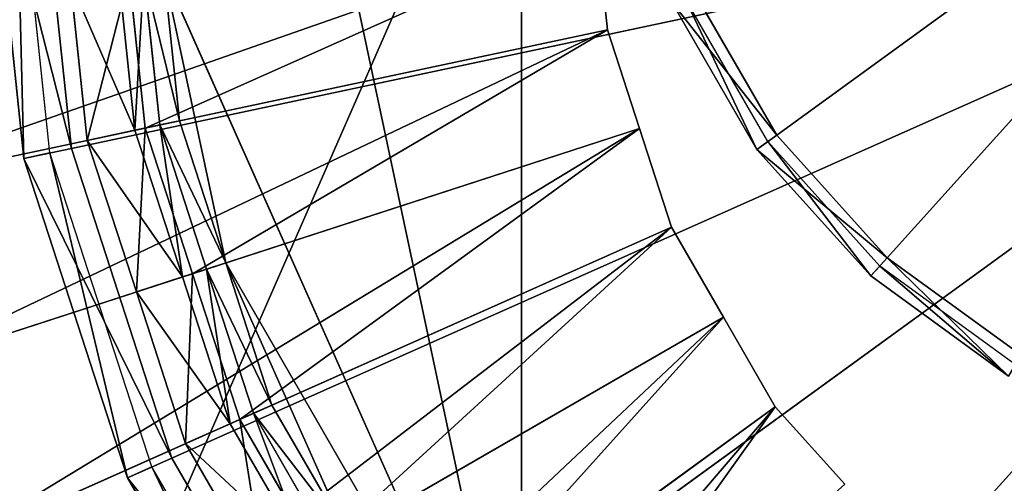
# Model space of a CAD drawing. Extents: x 0 to 31, y 0 to 21.2.
# Tile 534 of 574: x 23.635 to 24.851, y 15.037 to 15.609. Entities that reach past the tile are written whole.
import ezdxf

# ---------------------------------------------------------------- set-up
doc = ezdxf.new("R2010")
doc.units = 0
doc.header["$MEASUREMENT"] = 0
doc.layers.get('0').update_dxf_attribs({"color": 13, "linetype": 'CONTINUOUS'})
for name, color, linetype in [('CAST_IRON', 250, 'CONTINUOUS'), ('GALVANIZED_METAL', 252, 'CONTINUOUS'), ('STAINLESS_STEEL', 252, 'CONTINUOUS')]:
    doc.layers.add(name, color=color, linetype=linetype)

# ---------------------------------------------------------------- blocks, each defined once
blk = doc.blocks.new('NGM5058UC_TRADECAD_DXF')
at = {"layer": 'CAST_IRON', "color": 0}
for p, q in [((9.8389, 5.41785, 0.25245), (9.0503, 4.84485, 0.25245)), ((9.8389, 5.41785, 0.25245), (9.0503, 4.84485, 0.25245)), ((9.8389, 5.41785, 0.25245), (9.1867, 4.69345, 0.25245)), ((9.8389, 5.41785, 0.25245), (9.1867, 4.69345, 0.25245)), ((8.0779, 5.22805, 0.92545), (8.1212, 4.81595, 0.92545)), ((8.0779, 5.22805, 0.92545), (8.1212, 4.81595, 0.92545)), ((8.1533, 4.82285, 0.92545), (8.1107, 5.22805, 0.92545)), ((8.1797, 4.82845, 1.06005), (8.1377, 5.22805, 1.06005)), ((8.1797, 4.82845, 1.06005), (8.1377, 5.22805, 1.06005)), ((8.1797, 4.82845, 1.06005), (10.0596, 5.22805, 1.06005)), ((8.1797, 4.82845, 1.06005), (10.0596, 5.22805, 1.06005)), ((8.3038, 4.44625, 1.06005), (10.0596, 5.22805, 1.06005)), ((8.3038, 4.44625, 1.06005), (10.0596, 5.22805, 1.06005)), ((8.5047, 4.09835, 1.06005), (10.0596, 5.22805, 1.06005)), ((8.5047, 4.09835, 1.06005), (10.0596, 5.22805, 1.06005)), ((8.7736, 3.79975, 1.06005), (10.0596, 5.22805, 1.06005)), ((8.7736, 3.79975, 1.06005), (10.0596, 5.22805, 1.06005)), ((8.9484, 5.02135, 0.25245), (9.0503, 4.84485, 0.25245)), ((8.9484, 5.02135, 0.25245), (9.0503, 4.84485, 0.25245)), ((9.0258, 4.82705, 0.01895), (8.9208, 5.00905, 0.01895)), ((9.0258, 4.82705, 0.01895), (8.9208, 5.00905, 0.01895)), ((9.0393, 4.83685, 0.01895), (8.9359, 5.01585, 0.01895)), ((9.0503, 4.84485, 0.25245), (9.0258, 4.82705, 0.01895)), ((9.0503, 4.84485, 0.25245), (9.0258, 4.82705, 0.01895)), ((9.0258, 4.82705, 0.01895), (9.0393, 4.83685, 0.01895)), ((9.0258, 4.82705, 0.01895), (9.0393, 4.83685, 0.01895)), ((9.1775, 4.68325, 0.01895), (9.0393, 4.83685, 0.01895)), ((9.0503, 4.84485, 0.25245), (9.1867, 4.69345, 0.25245)), ((9.0503, 4.84485, 0.25245), (9.1867, 4.69345, 0.25245)), ((8.1212, 4.81595, 0.92545), (8.1797, 4.82845, 1.06005)), ((8.1212, 4.81595, 0.92545), (8.1797, 4.82845, 1.06005)), ((8.3038, 4.44625, 1.06005), (8.1797, 4.82845, 1.06005)), ((8.3038, 4.44625, 1.06005), (8.1797, 4.82845, 1.06005)), ((9.1664, 4.67095, 0.01895), (9.0258, 4.82705, 0.01895)), ((9.1664, 4.67095, 0.01895), (9.0258, 4.82705, 0.01895)), ((8.1533, 4.82285, 0.92545), (8.1212, 4.81595, 0.92545)), ((8.1533, 4.82285, 0.92545), (8.1212, 4.81595, 0.92545)), ((8.1212, 4.81595, 0.92545), (8.2492, 4.42195, 0.92545)), ((8.1212, 4.81595, 0.92545), (8.2492, 4.42195, 0.92545)), ((8.2792, 4.43535, 0.92545), (8.1533, 4.82285, 0.92545)), ((9.1867, 4.69345, 0.25245), (9.1664, 4.67095, 0.01895)), ((9.1867, 4.69345, 0.25245), (9.1664, 4.67095, 0.01895)), ((9.1867, 4.69345, 0.25245), (9.3515, 4.57365, 0.25245)), ((9.1867, 4.69345, 0.25245), (9.3515, 4.57365, 0.25245)), ((9.1664, 4.67095, 0.01895), (9.1775, 4.68325, 0.01895)), ((9.1664, 4.67095, 0.01895), (9.1775, 4.68325, 0.01895)), ((9.3447, 4.56185, 0.01895), (9.1775, 4.68325, 0.01895)), ((9.3364, 4.54745, 0.01895), (9.1664, 4.67095, 0.01895)), ((9.3364, 4.54745, 0.01895), (9.1664, 4.67095, 0.01895)), ((8.2492, 4.42195, 0.92545), (8.3038, 4.44625, 1.06005)), ((8.2492, 4.42195, 0.92545), (8.3038, 4.44625, 1.06005)), ((8.5047, 4.09835, 1.06005), (8.3038, 4.44625, 1.06005)), ((8.5047, 4.09835, 1.06005), (8.3038, 4.44625, 1.06005)), ((8.2792, 4.43535, 0.92545), (8.2492, 4.42195, 0.92545)), ((8.2792, 4.43535, 0.92545), (8.2492, 4.42195, 0.92545)), ((8.4829, 4.08245, 0.92545), (8.2792, 4.43535, 0.92545)), ((8.2492, 4.42195, 0.92545), (8.4564, 4.06325, 0.92545)), ((8.2492, 4.42195, 0.92545), (8.4564, 4.06325, 0.92545))]:
    blk.add_line(p, q, dxfattribs=at)
at = {"layer": 'STAINLESS_STEEL', "color": 0}
for p, q in [((8.7353, 6.40425, 0.92485), (8.7353, 4.05485, 0.92485)), ((8.7353, 6.40425, 0.92485), (8.7353, 4.05485, 0.92485)), ((8.8279, 5.10215, 0.17945), (8.8413, 4.97485, 0.17945)), ((8.8279, 5.10215, 0.31285), (8.8413, 4.97485, 0.31285)), ((8.8279, 5.10215, 0.17945), (8.8413, 4.97485, 0.17945)), ((8.8279, 5.10215, 0.31285), (8.8413, 4.97485, 0.31285)), ((8.2888, 4.85735, 0.75865), (8.2692, 5.04345, 0.75865)), ((8.2888, 4.85735, 0.75865), (8.2692, 5.04345, 0.75865)), ((8.2888, 4.85735, 0.69075), (8.2692, 5.04345, 0.69075)), ((8.2888, 4.85735, 0.69075), (8.2692, 5.04345, 0.69075)), ((8.3133, 4.86255, 0.92485), (8.294, 5.04605, 0.92485)), ((8.294, 5.04605, 0.92485), (8.3703, 4.68705, 0.92485)), ((8.294, 5.04605, 0.92485), (8.3703, 4.68705, 0.92485)), ((8.294, 5.04605, 0.92485), (8.7353, 4.05485, 0.92485)), ((8.294, 5.04605, 0.92485), (8.7353, 4.05485, 0.92485)), ((8.3133, 4.86255, 0.92485), (8.294, 5.04605, 0.92485)), ((8.1787, 5.03395, 0.38625), (8.1992, 4.83835, 0.38625)), ((8.1787, 5.03395, 0.38625), (8.1992, 4.83835, 0.38625)), ((8.2382, 5.04025, 0.69075), (8.2581, 4.85085, 0.69075)), ((8.2382, 5.04025, 0.69075), (8.2581, 4.85085, 0.69075)), ((8.2512, 5.04155, 0.33075), (8.2709, 4.85355, 0.33075)), ((8.2512, 5.04155, 0.33075), (8.2709, 4.85355, 0.33075)), ((7.8774, 4.76995, 0.17945), (8.8413, 4.97485, 0.17945)), ((7.8774, 4.76995, 0.17945), (8.8413, 4.97485, 0.17945)), ((8.8413, 4.97485, 0.31285), (8.2709, 4.85355, 0.33075)), ((8.8413, 4.97485, 0.31285), (8.2709, 4.85355, 0.33075)), ((8.8413, 4.97485, 0.17945), (8.8809, 4.85295, 0.17945)), ((8.8413, 4.97485, 0.17945), (8.8413, 4.97485, 0.31285)), ((8.8413, 4.97485, 0.31285), (8.8809, 4.85295, 0.31285)), ((8.8413, 4.97485, 0.17945), (8.8809, 4.85295, 0.17945)), ((8.8413, 4.97485, 0.17945), (8.8413, 4.97485, 0.31285)), ((8.8413, 4.97485, 0.31285), (8.8809, 4.85295, 0.31285)), ((8.3133, 4.86255, 0.92485), (8.2888, 4.85735, 0.75865)), ((8.3133, 4.86255, 0.92485), (8.2888, 4.85735, 0.75865)), ((8.3703, 4.68705, 0.92485), (8.3133, 4.86255, 0.92485)), ((8.3703, 4.68705, 0.92485), (8.3133, 4.86255, 0.92485)), ((7.9488, 4.55015, 0.17945), (8.8809, 4.85295, 0.17945)), ((7.9488, 4.55015, 0.17945), (8.8809, 4.85295, 0.17945)), ((8.1992, 4.83835, 0.38625), (8.2709, 4.85355, 0.33075)), ((8.1992, 4.83835, 0.38625), (8.2709, 4.85355, 0.33075)), ((8.2581, 4.85085, 0.69075), (8.1992, 4.83835, 0.38625)), ((8.2581, 4.85085, 0.69075), (8.1992, 4.83835, 0.38625)), ((8.2888, 4.85735, 0.69075), (8.2581, 4.85085, 0.69075)), ((8.2888, 4.85735, 0.69075), (8.2581, 4.85085, 0.69075)), ((8.2581, 4.85085, 0.69075), (8.317, 4.66975, 0.69075)), ((8.2581, 4.85085, 0.69075), (8.317, 4.66975, 0.69075)), ((8.2709, 4.85355, 0.33075), (8.3294, 4.67375, 0.33075)), ((8.2709, 4.85355, 0.33075), (8.3294, 4.67375, 0.33075)), ((8.3466, 4.67935, 0.75865), (8.2888, 4.85735, 0.75865)), ((8.2888, 4.85735, 0.75865), (8.2888, 4.85735, 0.69075)), ((8.2888, 4.85735, 0.75865), (8.2888, 4.85735, 0.69075)), ((8.3466, 4.67935, 0.75865), (8.2888, 4.85735, 0.75865)), ((8.3466, 4.67935, 0.69075), (8.2888, 4.85735, 0.69075)), ((8.3466, 4.67935, 0.69075), (8.2888, 4.85735, 0.69075)), ((8.8809, 4.85295, 0.31285), (8.3294, 4.67375, 0.33075)), ((8.8809, 4.85295, 0.31285), (8.3294, 4.67375, 0.33075)), ((8.8809, 4.85295, 0.17945), (8.9205, 4.73115, 0.17945)), ((8.8809, 4.85295, 0.17945), (8.8809, 4.85295, 0.31285)), ((8.8809, 4.85295, 0.31285), (8.9205, 4.73115, 0.31285)), ((8.8809, 4.85295, 0.17945), (8.9205, 4.73115, 0.17945)), ((8.8809, 4.85295, 0.17945), (8.8809, 4.85295, 0.31285)), ((8.8809, 4.85295, 0.31285), (8.9205, 4.73115, 0.31285)), ((8.1992, 4.83835, 0.38625), (8.26, 4.65125, 0.38625)), ((8.1992, 4.83835, 0.38625), (8.26, 4.65125, 0.38625)), ((8.0202, 4.33035, 0.17945), (8.9205, 4.73115, 0.17945)), ((8.0202, 4.33035, 0.17945), (8.9205, 4.73115, 0.17945)), ((8.9205, 4.73115, 0.31285), (8.3878, 4.49395, 0.33075)), ((8.9205, 4.73115, 0.31285), (8.3878, 4.49395, 0.33075)), ((8.9205, 4.73115, 0.17945), (8.9845, 4.62025, 0.17945)), ((8.9205, 4.73115, 0.17945), (8.9205, 4.73115, 0.31285)), ((8.9205, 4.73115, 0.31285), (8.9845, 4.62025, 0.31285)), ((8.9205, 4.73115, 0.17945), (8.9845, 4.62025, 0.17945)), ((8.9205, 4.73115, 0.17945), (8.9205, 4.73115, 0.31285)), ((8.9205, 4.73115, 0.31285), (8.9845, 4.62025, 0.31285)), ((8.3466, 4.67935, 0.69075), (8.317, 4.66975, 0.69075)), ((8.3466, 4.67935, 0.69075), (8.317, 4.66975, 0.69075)), ((8.3703, 4.68705, 0.92485), (8.3466, 4.67935, 0.75865)), ((8.3703, 4.68705, 0.92485), (8.3466, 4.67935, 0.75865)), ((8.4044, 4.50145, 0.75865), (8.3466, 4.67935, 0.75865)), ((8.3466, 4.67935, 0.75865), (8.3466, 4.67935, 0.69075)), ((8.3466, 4.67935, 0.75865), (8.3466, 4.67935, 0.69075)), ((8.4044, 4.50145, 0.75865), (8.3466, 4.67935, 0.75865)), ((8.4044, 4.50145, 0.69075), (8.3466, 4.67935, 0.69075)), ((8.4044, 4.50145, 0.69075), (8.3466, 4.67935, 0.69075)), ((8.4273, 4.51165, 0.92485), (8.3703, 4.68705, 0.92485)), ((8.3703, 4.68705, 0.92485), (8.5196, 4.35185, 0.92485)), ((8.3703, 4.68705, 0.92485), (8.5196, 4.35185, 0.92485)), ((8.4273, 4.51165, 0.92485), (8.3703, 4.68705, 0.92485)), ((8.26, 4.65125, 0.38625), (8.3294, 4.67375, 0.33075)), ((8.26, 4.65125, 0.38625), (8.3294, 4.67375, 0.33075)), ((8.317, 4.66975, 0.69075), (8.26, 4.65125, 0.38625)), ((8.317, 4.66975, 0.69075), (8.26, 4.65125, 0.38625)), ((8.317, 4.66975, 0.69075), (8.3758, 4.48865, 0.69075)), ((8.317, 4.66975, 0.69075), (8.3758, 4.48865, 0.69075)), ((8.3294, 4.67375, 0.33075), (8.3878, 4.49395, 0.33075)), ((8.3294, 4.67375, 0.33075), (8.3878, 4.49395, 0.33075)), ((8.26, 4.65125, 0.38625), (8.3208, 4.46415, 0.38625)), ((8.26, 4.65125, 0.38625), (8.3208, 4.46415, 0.38625)), ((8.1358, 4.13025, 0.17945), (8.9845, 4.62025, 0.17945)), ((8.1358, 4.13025, 0.17945), (8.9845, 4.62025, 0.17945)), ((8.9845, 4.62025, 0.31285), (8.4823, 4.33025, 0.33075)), ((8.9845, 4.62025, 0.31285), (8.4823, 4.33025, 0.33075)), ((8.9845, 4.62025, 0.17945), (9.0485, 4.50925, 0.17945)), ((8.9845, 4.62025, 0.17945), (8.9845, 4.62025, 0.31285)), ((8.9845, 4.62025, 0.31285), (9.0485, 4.50925, 0.31285)), ((8.9845, 4.62025, 0.17945), (9.0485, 4.50925, 0.17945)), ((8.9845, 4.62025, 0.17945), (8.9845, 4.62025, 0.31285)), ((8.9845, 4.62025, 0.31285), (9.0485, 4.50925, 0.31285)), ((8.2513, 3.93005, 0.17945), (9.0485, 4.50925, 0.17945)), ((8.2513, 3.93005, 0.17945), (9.0485, 4.50925, 0.17945)), ((8.4273, 4.51165, 0.92485), (8.4044, 4.50145, 0.75865)), ((8.4273, 4.51165, 0.92485), (8.4044, 4.50145, 0.75865)), ((8.5196, 4.35185, 0.92485), (8.4273, 4.51165, 0.92485)), ((8.5196, 4.35185, 0.92485), (8.4273, 4.51165, 0.92485)), ((9.0485, 4.50925, 0.31285), (8.5768, 4.16655, 0.33075)), ((9.0485, 4.50925, 0.31285), (8.5768, 4.16655, 0.33075)), ((9.0485, 4.50925, 0.17945), (9.1343, 4.41405, 0.17945)), ((9.0485, 4.50925, 0.17945), (9.0485, 4.50925, 0.31285)), ((9.0485, 4.50925, 0.31285), (9.1343, 4.41405, 0.31285)), ((9.0485, 4.50925, 0.17945), (9.1343, 4.41405, 0.17945)), ((9.0485, 4.50925, 0.17945), (9.0485, 4.50925, 0.31285)), ((9.0485, 4.50925, 0.31285), (9.1343, 4.41405, 0.31285)), ((8.4044, 4.50145, 0.69075), (8.3758, 4.48865, 0.69075)), ((8.4044, 4.50145, 0.69075), (8.3758, 4.48865, 0.69075)), ((8.498, 4.33935, 0.75865), (8.4044, 4.50145, 0.75865)), ((8.4044, 4.50145, 0.75865), (8.4044, 4.50145, 0.69075)), ((8.4044, 4.50145, 0.75865), (8.4044, 4.50145, 0.69075)), ((8.498, 4.33935, 0.75865), (8.4044, 4.50145, 0.75865)), ((8.498, 4.33935, 0.69075), (8.4044, 4.50145, 0.69075)), ((8.498, 4.33935, 0.69075), (8.4044, 4.50145, 0.69075)), ((8.3208, 4.46415, 0.38625), (8.3878, 4.49395, 0.33075)), ((8.3208, 4.46415, 0.38625), (8.3878, 4.49395, 0.33075)), ((8.3758, 4.48865, 0.69075), (8.3208, 4.46415, 0.38625)), ((8.3758, 4.48865, 0.69075), (8.3208, 4.46415, 0.38625)), ((8.3758, 4.48865, 0.69075), (8.471, 4.32375, 0.69075)), ((8.3758, 4.48865, 0.69075), (8.471, 4.32375, 0.69075)), ((8.3878, 4.49395, 0.33075), (8.4823, 4.33025, 0.33075)), ((8.3878, 4.49395, 0.33075), (8.4823, 4.33025, 0.33075)), ((8.3208, 4.46415, 0.38625), (8.4192, 4.29385, 0.38625)), ((8.3208, 4.46415, 0.38625), (8.4192, 4.29385, 0.38625))]:
    blk.add_line(p, q, dxfattribs=at)
at = {"layer": 'CAST_IRON', "color": 0}
mesh = blk.add_polyface(dxfattribs=at)
corners = [(10.1441, 8.56815, -0.18725), (7.5831, 2.72605, -0.18725), (7.5831, 8.55555, -0.18725), (10.144, 2.72625, -0.18725)]
mesh.append_faces([[corners[k] for k in face] for face in [(0, 1, 2), (1, 0, 3)]], dxfattribs={"vtx0": -1, "color": 0})
mesh = blk.add_polyface(dxfattribs=at)
corners = [(9.8389, 5.41785, 0.25245), (9.0503, 4.84485, 0.25245), (8.9484, 5.02135, 0.25245)]
mesh.append_faces([[corners[k] for k in face] for face in [(0, 1, 2)]], dxfattribs={"color": 0})
mesh = blk.add_polyface(dxfattribs=at)
corners = [(9.8389, 5.41785, 0.25245), (9.1867, 4.69345, 0.25245), (9.0503, 4.84485, 0.25245)]
mesh.append_faces([[corners[k] for k in face] for face in [(0, 1, 2)]], dxfattribs={"color": 0})
mesh = blk.add_polyface(dxfattribs=at)
corners = [(9.8389, 5.41785, 0.25245), (9.3515, 4.57365, 0.25245), (9.1867, 4.69345, 0.25245)]
mesh.append_faces([[corners[k] for k in face] for face in [(0, 1, 2)]], dxfattribs={"color": 0})
mesh = blk.add_polyface(dxfattribs=at)
corners = [(8.1212, 4.81595, 0.92545), (8.1107, 5.22805, 0.92545), (8.0779, 5.22805, 0.92545), (8.1533, 4.82285, 0.92545)]
mesh.append_faces([[corners[k] for k in face] for face in [(0, 1, 2), (1, 0, 3)]], dxfattribs={"vtx0": -1, "color": 0})
mesh = blk.add_polyface(dxfattribs=at)
corners = [(8.0779, 5.22805, 0.92545), (8.1797, 4.82845, 1.06005), (8.1212, 4.81595, 0.92545), (8.1377, 5.22805, 1.06005)]
mesh.append_faces([[corners[k] for k in face] for face in [(0, 1, 2), (1, 0, 3)]], dxfattribs={"vtx0": -1, "color": 0})
mesh = blk.add_polyface(dxfattribs=at)
corners = [(10.0596, 5.22805, 1.06005), (8.1797, 4.82845, 1.06005), (8.1377, 5.22805, 1.06005)]
mesh.append_faces([[corners[k] for k in face] for face in [(0, 1, 2)]], dxfattribs={"color": 0})
mesh = blk.add_polyface(dxfattribs=at)
corners = [(10.0596, 5.22805, 1.06005), (8.3038, 4.44625, 1.06005), (8.1797, 4.82845, 1.06005)]
mesh.append_faces([[corners[k] for k in face] for face in [(0, 1, 2)]], dxfattribs={"color": 0})
mesh = blk.add_polyface(dxfattribs=at)
corners = [(10.0596, 5.22805, 1.06005), (8.5047, 4.09835, 1.06005), (8.3038, 4.44625, 1.06005)]
mesh.append_faces([[corners[k] for k in face] for face in [(0, 1, 2)]], dxfattribs={"color": 0})
mesh = blk.add_polyface(dxfattribs=at)
corners = [(10.0596, 5.22805, 1.06005), (8.7736, 3.79975, 1.06005), (8.5047, 4.09835, 1.06005)]
mesh.append_faces([[corners[k] for k in face] for face in [(0, 1, 2)]], dxfattribs={"color": 0})
mesh = blk.add_polyface(dxfattribs=at)
corners = [(10.0596, 5.22805, 1.06005), (9.0986, 3.56355, 1.06005), (8.7736, 3.79975, 1.06005)]
mesh.append_faces([[corners[k] for k in face] for face in [(0, 1, 2)]], dxfattribs={"color": 0})
mesh = blk.add_polyface(dxfattribs=at)
corners = [(10.0596, 5.22805, 1.06005), (9.4657, 3.40015, 1.06005), (9.0986, 3.56355, 1.06005)]
mesh.append_faces([[corners[k] for k in face] for face in [(0, 1, 2)]], dxfattribs={"color": 0})
mesh = blk.add_polyface(dxfattribs=at)
corners = [(8.9208, 5.00905, 0.01895), (9.0503, 4.84485, 0.25245), (9.0258, 4.82705, 0.01895), (8.9484, 5.02135, 0.25245)]
mesh.append_faces([[corners[k] for k in face] for face in [(0, 1, 2), (1, 0, 3)]], dxfattribs={"vtx0": -1, "color": 0})
mesh = blk.add_polyface(dxfattribs=at)
corners = [(9.0258, 4.82705, 0.01895), (8.9359, 5.01585, 0.01895), (8.9208, 5.00905, 0.01895), (9.0393, 4.83685, 0.01895)]
mesh.append_faces([[corners[k] for k in face] for face in [(0, 1, 2), (1, 0, 3)]], dxfattribs={"vtx0": -1, "color": 0})
mesh = blk.add_polyface(dxfattribs=at)
corners = [(9.0258, 4.82705, 0.01895), (9.1867, 4.69345, 0.25245), (9.1664, 4.67095, 0.01895), (9.0503, 4.84485, 0.25245)]
mesh.append_faces([[corners[k] for k in face] for face in [(0, 1, 2), (1, 0, 3)]], dxfattribs={"vtx0": -1, "color": 0})
mesh = blk.add_polyface(dxfattribs=at)
corners = [(9.1664, 4.67095, 0.01895), (9.0393, 4.83685, 0.01895), (9.0258, 4.82705, 0.01895), (9.1775, 4.68325, 0.01895)]
mesh.append_faces([[corners[k] for k in face] for face in [(0, 1, 2), (1, 0, 3)]], dxfattribs={"vtx0": -1, "color": 0})
mesh = blk.add_polyface(dxfattribs=at)
corners = [(8.1212, 4.81595, 0.92545), (8.3038, 4.44625, 1.06005), (8.2492, 4.42195, 0.92545), (8.1797, 4.82845, 1.06005)]
mesh.append_faces([[corners[k] for k in face] for face in [(0, 1, 2), (1, 0, 3)]], dxfattribs={"vtx0": -1, "color": 0})
mesh = blk.add_polyface(dxfattribs=at)
corners = [(8.2492, 4.42195, 0.92545), (8.1533, 4.82285, 0.92545), (8.1212, 4.81595, 0.92545), (8.2792, 4.43535, 0.92545)]
mesh.append_faces([[corners[k] for k in face] for face in [(0, 1, 2), (1, 0, 3)]], dxfattribs={"vtx0": -1, "color": 0})
mesh = blk.add_polyface(dxfattribs=at)
corners = [(9.1867, 4.69345, 0.25245), (9.3364, 4.54745, 0.01895), (9.1664, 4.67095, 0.01895), (9.3515, 4.57365, 0.25245)]
mesh.append_faces([[corners[k] for k in face] for face in [(0, 1, 2), (1, 0, 3)]], dxfattribs={"vtx0": -1, "color": 0})
mesh = blk.add_polyface(dxfattribs=at)
corners = [(9.3364, 4.54745, 0.01895), (9.1775, 4.68325, 0.01895), (9.1664, 4.67095, 0.01895), (9.3447, 4.56185, 0.01895)]
mesh.append_faces([[corners[k] for k in face] for face in [(0, 1, 2), (1, 0, 3)]], dxfattribs={"vtx0": -1, "color": 0})
mesh = blk.add_polyface(dxfattribs=at)
corners = [(8.2492, 4.42195, 0.92545), (8.5047, 4.09835, 1.06005), (8.4564, 4.06325, 0.92545), (8.3038, 4.44625, 1.06005)]
mesh.append_faces([[corners[k] for k in face] for face in [(0, 1, 2), (1, 0, 3)]], dxfattribs={"vtx0": -1, "color": 0})
mesh = blk.add_polyface(dxfattribs=at)
corners = [(8.4564, 4.06325, 0.92545), (8.2792, 4.43535, 0.92545), (8.2492, 4.42195, 0.92545), (8.4829, 4.08245, 0.92545)]
mesh.append_faces([[corners[k] for k in face] for face in [(0, 1, 2), (1, 0, 3)]], dxfattribs={"vtx0": -1, "color": 0})
at = {"layer": 'GALVANIZED_METAL', "color": 0}
mesh = blk.add_polyface(dxfattribs=at)
corners = [(-14.2165, -9.41305, -1.89865), (14.216, 9.40775, -1.89865), (-14.3866, -9.24295, -1.89865), (14.386, 9.23775, -1.89865)]
mesh.append_faces([[corners[k] for k in face] for face in [(0, 1, 2), (1, 0, 3)]], dxfattribs={"vtx0": -1, "color": 0})
mesh = blk.add_polyface(dxfattribs=at)
corners = [(14.216, 9.40775, -1.89865), (-14.2165, 9.40775, -1.89865), (-14.3866, -9.24295, -1.89865)]
mesh.append_faces([[corners[k] for k in face] for face in [(0, 1, 2)]], dxfattribs={"color": 0})
mesh = blk.add_polyface(dxfattribs=at)
corners = [(14.386, 9.23775, -1.89865), (-14.2165, -9.41305, -1.89865), (14.2159, -9.41295, -1.89865)]
mesh.append_faces([[corners[k] for k in face] for face in [(0, 1, 2)]], dxfattribs={"color": 0})
at = {"layer": 'STAINLESS_STEEL', "color": 0}
mesh = blk.add_polyface(dxfattribs=at)
corners = [(10.04, 6.98515, 0.92485), (11.5603, 4.35185, 0.92485), (9.3259, 6.83335, 0.92485), (10.754, 6.83335, 0.92485)]
mesh.append_faces([[corners[k] for k in face] for face in [(0, 1, 2), (1, 0, 3)]], dxfattribs={"vtx0": -1, "color": 0})
mesh = blk.add_polyface(dxfattribs=at)
corners = [(9.3259, 6.83335, 0.92485), (11.3446, 4.05485, 0.92485), (8.7353, 6.40425, 0.92485), (11.5603, 4.35185, 0.92485)]
mesh.append_faces([[corners[k] for k in face] for face in [(0, 1, 2), (1, 0, 3)]], dxfattribs={"vtx0": -1, "color": 0})
mesh = blk.add_polyface(dxfattribs=at)
corners = [(8.3703, 5.77205, 0.92485), (8.7353, 4.05485, 0.92485), (8.294, 5.04605, 0.92485), (8.7353, 6.40425, 0.92485)]
mesh.append_faces([[corners[k] for k in face] for face in [(0, 1, 2), (1, 0, 3)]], dxfattribs={"vtx0": -1, "color": 0})
mesh = blk.add_polyface(dxfattribs=at)
corners = [(10.04, 3.47405, 0.92485), (8.7353, 4.05485, 0.92485), (8.7353, 6.40425, 0.92485), (9.3259, 3.62585, 0.92485)]
mesh.append_faces([[corners[k] for k in face] for face in [(0, 1, 2), (1, 0, 3)]], dxfattribs={"vtx0": -1, "color": 0})
mesh = blk.add_polyface(dxfattribs=at)
corners = [(11.3446, 4.05485, 0.92485), (10.04, 3.47405, 0.92485), (8.7353, 6.40425, 0.92485), (10.754, 3.62585, 0.92485)]
mesh.append_faces([[corners[k] for k in face] for face in [(0, 1, 2), (1, 0, 3)]], dxfattribs={"vtx0": -1, "color": 0})
mesh = blk.add_polyface(dxfattribs=at)
corners = [(8.8279, 5.10215, 0.17945), (7.8774, 4.76995, 0.17945), (7.8533, 4.99975, 0.17945), (8.8413, 4.97485, 0.17945)]
mesh.append_faces([[corners[k] for k in face] for face in [(0, 1, 2), (1, 0, 3)]], dxfattribs={"vtx0": -1, "color": 0})
mesh = blk.add_polyface(dxfattribs=at)
corners = [(8.2709, 4.85355, 0.33075), (8.8279, 5.10215, 0.31285), (8.2512, 5.04155, 0.33075), (8.8413, 4.97485, 0.31285)]
mesh.append_faces([[corners[k] for k in face] for face in [(0, 1, 2), (1, 0, 3)]], dxfattribs={"vtx0": -1, "color": 0})
mesh = blk.add_polyface(dxfattribs=at)
corners = [(8.8279, 5.10215, 0.17945), (8.8413, 4.97485, 0.31285), (8.8413, 4.97485, 0.17945), (8.8279, 5.10215, 0.31285)]
mesh.append_faces([[corners[k] for k in face] for face in [(0, 1, 2), (1, 0, 3)]], dxfattribs={"vtx0": -1, "color": 0})
mesh = blk.add_polyface(dxfattribs=at)
corners = [(8.2692, 5.04345, 0.69075), (8.2581, 4.85085, 0.69075), (8.2382, 5.04025, 0.69075), (8.2888, 4.85735, 0.69075)]
mesh.append_faces([[corners[k] for k in face] for face in [(0, 1, 2), (1, 0, 3)]], dxfattribs={"vtx0": -1, "color": 0})
mesh = blk.add_polyface(dxfattribs=at)
corners = [(8.2692, 5.04345, 0.75865), (8.3133, 4.86255, 0.92485), (8.2888, 4.85735, 0.75865), (8.294, 5.04605, 0.92485)]
mesh.append_faces([[corners[k] for k in face] for face in [(0, 1, 2), (1, 0, 3)]], dxfattribs={"vtx0": -1, "color": 0})
mesh = blk.add_polyface(dxfattribs=at)
corners = [(8.2692, 5.04345, 0.69075), (8.2888, 4.85735, 0.75865), (8.2888, 4.85735, 0.69075), (8.2692, 5.04345, 0.75865)]
mesh.append_faces([[corners[k] for k in face] for face in [(0, 1, 2), (1, 0, 3)]], dxfattribs={"vtx0": -1, "color": 0})
mesh = blk.add_polyface(dxfattribs=at)
corners = [(8.3703, 4.68705, 0.92485), (8.3133, 4.86255, 0.92485), (8.294, 5.04605, 0.92485)]
mesh.append_faces([[corners[k] for k in face] for face in [(0, 1, 2)]], dxfattribs={"color": 0})
mesh = blk.add_polyface(dxfattribs=at)
corners = [(8.7353, 4.05485, 0.92485), (8.3703, 4.68705, 0.92485), (8.294, 5.04605, 0.92485), (8.5196, 4.35185, 0.92485)]
mesh.append_faces([[corners[k] for k in face] for face in [(0, 1, 2), (1, 0, 3)]], dxfattribs={"vtx0": -1, "color": 0})
mesh = blk.add_polyface(dxfattribs=at)
corners = [(8.1992, 4.83835, 0.38625), (8.2512, 5.04155, 0.33075), (8.1787, 5.03395, 0.38625), (8.2709, 4.85355, 0.33075)]
mesh.append_faces([[corners[k] for k in face] for face in [(0, 1, 2), (1, 0, 3)]], dxfattribs={"vtx0": -1, "color": 0})
mesh = blk.add_polyface(dxfattribs=at)
corners = [(8.1787, 5.03395, 0.38625), (8.2581, 4.85085, 0.69075), (8.1992, 4.83835, 0.38625), (8.2382, 5.04025, 0.69075)]
mesh.append_faces([[corners[k] for k in face] for face in [(0, 1, 2), (1, 0, 3)]], dxfattribs={"vtx0": -1, "color": 0})
mesh = blk.add_polyface(dxfattribs=at)
corners = [(8.8413, 4.97485, 0.17945), (7.9488, 4.55015, 0.17945), (7.8774, 4.76995, 0.17945), (8.8809, 4.85295, 0.17945)]
mesh.append_faces([[corners[k] for k in face] for face in [(0, 1, 2), (1, 0, 3)]], dxfattribs={"vtx0": -1, "color": 0})
mesh = blk.add_polyface(dxfattribs=at)
corners = [(8.3294, 4.67375, 0.33075), (8.8413, 4.97485, 0.31285), (8.2709, 4.85355, 0.33075), (8.8809, 4.85295, 0.31285)]
mesh.append_faces([[corners[k] for k in face] for face in [(0, 1, 2), (1, 0, 3)]], dxfattribs={"vtx0": -1, "color": 0})
mesh = blk.add_polyface(dxfattribs=at)
corners = [(8.8413, 4.97485, 0.17945), (8.8809, 4.85295, 0.31285), (8.8809, 4.85295, 0.17945), (8.8413, 4.97485, 0.31285)]
mesh.append_faces([[corners[k] for k in face] for face in [(0, 1, 2), (1, 0, 3)]], dxfattribs={"vtx0": -1, "color": 0})
mesh = blk.add_polyface(dxfattribs=at)
corners = [(8.2888, 4.85735, 0.75865), (8.3703, 4.68705, 0.92485), (8.3466, 4.67935, 0.75865), (8.3133, 4.86255, 0.92485)]
mesh.append_faces([[corners[k] for k in face] for face in [(0, 1, 2), (1, 0, 3)]], dxfattribs={"vtx0": -1, "color": 0})
mesh = blk.add_polyface(dxfattribs=at)
corners = [(8.8809, 4.85295, 0.17945), (8.0202, 4.33035, 0.17945), (7.9488, 4.55015, 0.17945), (8.9205, 4.73115, 0.17945)]
mesh.append_faces([[corners[k] for k in face] for face in [(0, 1, 2), (1, 0, 3)]], dxfattribs={"vtx0": -1, "color": 0})
mesh = blk.add_polyface(dxfattribs=at)
corners = [(8.26, 4.65125, 0.38625), (8.2709, 4.85355, 0.33075), (8.1992, 4.83835, 0.38625), (8.3294, 4.67375, 0.33075)]
mesh.append_faces([[corners[k] for k in face] for face in [(0, 1, 2), (1, 0, 3)]], dxfattribs={"vtx0": -1, "color": 0})
mesh = blk.add_polyface(dxfattribs=at)
corners = [(8.1992, 4.83835, 0.38625), (8.317, 4.66975, 0.69075), (8.26, 4.65125, 0.38625), (8.2581, 4.85085, 0.69075)]
mesh.append_faces([[corners[k] for k in face] for face in [(0, 1, 2), (1, 0, 3)]], dxfattribs={"vtx0": -1, "color": 0})
mesh = blk.add_polyface(dxfattribs=at)
corners = [(8.2888, 4.85735, 0.69075), (8.317, 4.66975, 0.69075), (8.2581, 4.85085, 0.69075), (8.3466, 4.67935, 0.69075)]
mesh.append_faces([[corners[k] for k in face] for face in [(0, 1, 2), (1, 0, 3)]], dxfattribs={"vtx0": -1, "color": 0})
mesh = blk.add_polyface(dxfattribs=at)
corners = [(8.2888, 4.85735, 0.69075), (8.3466, 4.67935, 0.75865), (8.3466, 4.67935, 0.69075), (8.2888, 4.85735, 0.75865)]
mesh.append_faces([[corners[k] for k in face] for face in [(0, 1, 2), (1, 0, 3)]], dxfattribs={"vtx0": -1, "color": 0})
mesh = blk.add_polyface(dxfattribs=at)
corners = [(8.3878, 4.49395, 0.33075), (8.8809, 4.85295, 0.31285), (8.3294, 4.67375, 0.33075), (8.9205, 4.73115, 0.31285)]
mesh.append_faces([[corners[k] for k in face] for face in [(0, 1, 2), (1, 0, 3)]], dxfattribs={"vtx0": -1, "color": 0})
mesh = blk.add_polyface(dxfattribs=at)
corners = [(8.8809, 4.85295, 0.17945), (8.9205, 4.73115, 0.31285), (8.9205, 4.73115, 0.17945), (8.8809, 4.85295, 0.31285)]
mesh.append_faces([[corners[k] for k in face] for face in [(0, 1, 2), (1, 0, 3)]], dxfattribs={"vtx0": -1, "color": 0})
mesh = blk.add_polyface(dxfattribs=at)
corners = [(8.9205, 4.73115, 0.17945), (8.1358, 4.13025, 0.17945), (8.0202, 4.33035, 0.17945), (8.9845, 4.62025, 0.17945)]
mesh.append_faces([[corners[k] for k in face] for face in [(0, 1, 2), (1, 0, 3)]], dxfattribs={"vtx0": -1, "color": 0})
mesh = blk.add_polyface(dxfattribs=at)
corners = [(8.4823, 4.33025, 0.33075), (8.9205, 4.73115, 0.31285), (8.3878, 4.49395, 0.33075), (8.9845, 4.62025, 0.31285)]
mesh.append_faces([[corners[k] for k in face] for face in [(0, 1, 2), (1, 0, 3)]], dxfattribs={"vtx0": -1, "color": 0})
mesh = blk.add_polyface(dxfattribs=at)
corners = [(8.9205, 4.73115, 0.17945), (8.9845, 4.62025, 0.31285), (8.9845, 4.62025, 0.17945), (8.9205, 4.73115, 0.31285)]
mesh.append_faces([[corners[k] for k in face] for face in [(0, 1, 2), (1, 0, 3)]], dxfattribs={"vtx0": -1, "color": 0})
mesh = blk.add_polyface(dxfattribs=at)
corners = [(8.3466, 4.67935, 0.69075), (8.3758, 4.48865, 0.69075), (8.317, 4.66975, 0.69075), (8.4044, 4.50145, 0.69075)]
mesh.append_faces([[corners[k] for k in face] for face in [(0, 1, 2), (1, 0, 3)]], dxfattribs={"vtx0": -1, "color": 0})
mesh = blk.add_polyface(dxfattribs=at)
corners = [(8.3466, 4.67935, 0.75865), (8.4273, 4.51165, 0.92485), (8.4044, 4.50145, 0.75865), (8.3703, 4.68705, 0.92485)]
mesh.append_faces([[corners[k] for k in face] for face in [(0, 1, 2), (1, 0, 3)]], dxfattribs={"vtx0": -1, "color": 0})
mesh = blk.add_polyface(dxfattribs=at)
corners = [(8.3466, 4.67935, 0.69075), (8.4044, 4.50145, 0.75865), (8.4044, 4.50145, 0.69075), (8.3466, 4.67935, 0.75865)]
mesh.append_faces([[corners[k] for k in face] for face in [(0, 1, 2), (1, 0, 3)]], dxfattribs={"vtx0": -1, "color": 0})
mesh = blk.add_polyface(dxfattribs=at)
corners = [(8.5196, 4.35185, 0.92485), (8.4273, 4.51165, 0.92485), (8.3703, 4.68705, 0.92485)]
mesh.append_faces([[corners[k] for k in face] for face in [(0, 1, 2)]], dxfattribs={"color": 0})
mesh = blk.add_polyface(dxfattribs=at)
corners = [(8.3208, 4.46415, 0.38625), (8.3294, 4.67375, 0.33075), (8.26, 4.65125, 0.38625), (8.3878, 4.49395, 0.33075)]
mesh.append_faces([[corners[k] for k in face] for face in [(0, 1, 2), (1, 0, 3)]], dxfattribs={"vtx0": -1, "color": 0})
mesh = blk.add_polyface(dxfattribs=at)
corners = [(8.26, 4.65125, 0.38625), (8.3758, 4.48865, 0.69075), (8.3208, 4.46415, 0.38625), (8.317, 4.66975, 0.69075)]
mesh.append_faces([[corners[k] for k in face] for face in [(0, 1, 2), (1, 0, 3)]], dxfattribs={"vtx0": -1, "color": 0})
mesh = blk.add_polyface(dxfattribs=at)
corners = [(8.9845, 4.62025, 0.17945), (8.2513, 3.93005, 0.17945), (8.1358, 4.13025, 0.17945), (9.0485, 4.50925, 0.17945)]
mesh.append_faces([[corners[k] for k in face] for face in [(0, 1, 2), (1, 0, 3)]], dxfattribs={"vtx0": -1, "color": 0})
mesh = blk.add_polyface(dxfattribs=at)
corners = [(8.5768, 4.16655, 0.33075), (8.9845, 4.62025, 0.31285), (8.4823, 4.33025, 0.33075), (9.0485, 4.50925, 0.31285)]
mesh.append_faces([[corners[k] for k in face] for face in [(0, 1, 2), (1, 0, 3)]], dxfattribs={"vtx0": -1, "color": 0})
mesh = blk.add_polyface(dxfattribs=at)
corners = [(8.9845, 4.62025, 0.17945), (9.0485, 4.50925, 0.31285), (9.0485, 4.50925, 0.17945), (8.9845, 4.62025, 0.31285)]
mesh.append_faces([[corners[k] for k in face] for face in [(0, 1, 2), (1, 0, 3)]], dxfattribs={"vtx0": -1, "color": 0})
mesh = blk.add_polyface(dxfattribs=at)
corners = [(9.0485, 4.50925, 0.17945), (8.406, 3.75835, 0.17945), (8.2513, 3.93005, 0.17945), (9.1343, 4.41405, 0.17945)]
mesh.append_faces([[corners[k] for k in face] for face in [(0, 1, 2), (1, 0, 3)]], dxfattribs={"vtx0": -1, "color": 0})
mesh = blk.add_polyface(dxfattribs=at)
corners = [(8.4044, 4.50145, 0.75865), (8.5196, 4.35185, 0.92485), (8.498, 4.33935, 0.75865), (8.4273, 4.51165, 0.92485)]
mesh.append_faces([[corners[k] for k in face] for face in [(0, 1, 2), (1, 0, 3)]], dxfattribs={"vtx0": -1, "color": 0})
mesh = blk.add_polyface(dxfattribs=at)
corners = [(8.7033, 4.02605, 0.33075), (9.0485, 4.50925, 0.31285), (8.5768, 4.16655, 0.33075), (9.1343, 4.41405, 0.31285)]
mesh.append_faces([[corners[k] for k in face] for face in [(0, 1, 2), (1, 0, 3)]], dxfattribs={"vtx0": -1, "color": 0})
mesh = blk.add_polyface(dxfattribs=at)
corners = [(9.0485, 4.50925, 0.17945), (9.1343, 4.41405, 0.31285), (9.1343, 4.41405, 0.17945), (9.0485, 4.50925, 0.31285)]
mesh.append_faces([[corners[k] for k in face] for face in [(0, 1, 2), (1, 0, 3)]], dxfattribs={"vtx0": -1, "color": 0})
mesh = blk.add_polyface(dxfattribs=at)
corners = [(8.4044, 4.50145, 0.69075), (8.471, 4.32375, 0.69075), (8.3758, 4.48865, 0.69075), (8.498, 4.33935, 0.69075)]
mesh.append_faces([[corners[k] for k in face] for face in [(0, 1, 2), (1, 0, 3)]], dxfattribs={"vtx0": -1, "color": 0})
mesh = blk.add_polyface(dxfattribs=at)
corners = [(8.4044, 4.50145, 0.69075), (8.498, 4.33935, 0.75865), (8.498, 4.33935, 0.69075), (8.4044, 4.50145, 0.75865)]
mesh.append_faces([[corners[k] for k in face] for face in [(0, 1, 2), (1, 0, 3)]], dxfattribs={"vtx0": -1, "color": 0})
mesh = blk.add_polyface(dxfattribs=at)
corners = [(8.4192, 4.29385, 0.38625), (8.3878, 4.49395, 0.33075), (8.3208, 4.46415, 0.38625), (8.4823, 4.33025, 0.33075)]
mesh.append_faces([[corners[k] for k in face] for face in [(0, 1, 2), (1, 0, 3)]], dxfattribs={"vtx0": -1, "color": 0})
mesh = blk.add_polyface(dxfattribs=at)
corners = [(8.3208, 4.46415, 0.38625), (8.471, 4.32375, 0.69075), (8.4192, 4.29385, 0.38625), (8.3758, 4.48865, 0.69075)]
mesh.append_faces([[corners[k] for k in face] for face in [(0, 1, 2), (1, 0, 3)]], dxfattribs={"vtx0": -1, "color": 0})
blk = doc.blocks.new('NGM5058UC_TRADECAD_DWG')
at = {"color": 0}
blk.add_blockref('NGM5058UC_TRADECAD_DXF', (15.5194, 10.62185, 1.89865), dxfattribs=at)

msp = doc.modelspace()

# ---------------------------------------------------------------- block references
at = {"color": 0}
msp.add_blockref('NGM5058UC_TRADECAD_DWG', (0, 0), dxfattribs=at)

doc.saveas('drawing.dxf')
